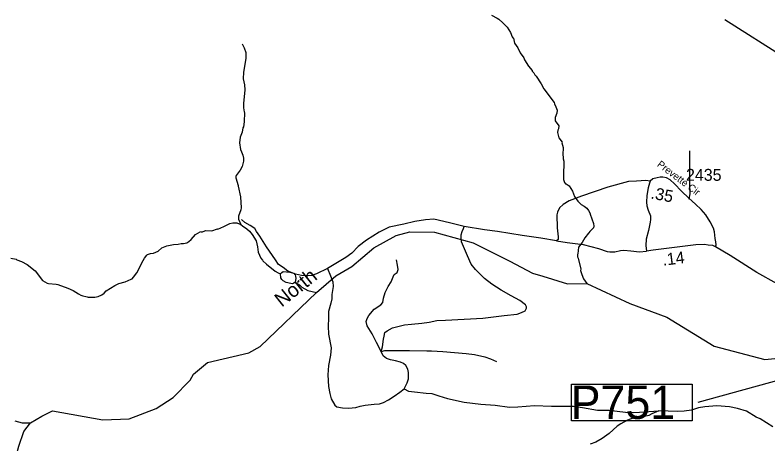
# Model space of a CAD drawing. Extents: x 1248089 to 1457196, y 820910 to 988753.
# Drawn here: x 1420415 to 1428299, y 873896 to 878390 of the extents above; entities that cross this region are included whole.
import ezdxf

# ---------------------------------------------------------------- set-up
doc = ezdxf.new("R2010")
doc.units = 0
for name, color, linetype in [('Exist Hydrographic Creek Single Shore', 7, 'Continuous'), ('Exist Hydrographic Misc Water Feature', 7, 'Continuous'), ('Exist Road Non-System Type 51', 7, 'Continuous'), ('Exist Road Secondary Type 51 Attributed', 7, 'Continuous'), ('Exist Road Secondary Type 51 Label', 7, 'Continuous'), ('Prop GRAU CAT1 Cell', 7, 'Continuous'), ('Prop Lane Arrow CELL', 7, 'Continuous'), ('Prop Lane Lines', 7, 'Continuous'), ('Scratch_Level_4', 7, 'Continuous')]:
    doc.layers.add(name, color=color, linetype=linetype)

msp = doc.modelspace()

# ---------------------------------------------------------------- linework, layer by layer
at = {"layer": 'Exist Hydrographic Creek Single Shore'}
msp.add_lwpolyline([(1420576.6, 874115.6), (1420696.6, 874185.6), (1420808.8, 874242.4), (1421333.5, 874148), (1421608.5, 874158.9), (1421894.5, 874268), (1422071.5, 874382.6), (1422250.5, 874562.8), (1422285.5, 874627.8), (1422429.5, 874749.6), (1422864.5, 874849.2), (1422982.5, 874915.8), (1423573.1, 875482.5), (1423772.6, 875658.2), (1423941.5, 875753.4), (1424170.6, 875949), (1424406.5, 876078.8), (1424548.5, 876118.6), (1424807.6, 876113.4), (1425213.3, 876004.1), (1425596, 875812.5), (1425832.5, 875685.7), (1425941.9, 875653.7), (1426200.7, 875573.1), (1426402.7, 875575.8), (1426853.2, 875366.4), (1427241.5, 875223.9), (1427735.6, 874921.8), (1428266.6, 874779.8), (1428550.6, 874806.8)], dxfattribs=at)
at = {"layer": 'Exist Hydrographic Misc Water Feature'}
for points in [[(1425403.9, 878389.7), (1425463.3, 878358.4), (1425481, 878346), (1425524.2, 878309), (1425567.1, 878262), (1425601.9, 878205.2), (1425621, 878162.8), (1425628.8, 878150.6), (1425634.7, 878148.5), (1425645.6, 878096.2), (1425680.5, 878047.4), (1425703.3, 877994.9), (1425742.2, 877942), (1425749.7, 877919.8), (1425792.3, 877854.9), (1425829.3, 877808), (1425831.1, 877802), (1425848.8, 877783.5), (1425858.3, 877763.3), (1425872.1, 877751), (1425924.2, 877667.9), (1425951.1, 877617.2), (1426060, 877474.7), (1426063.7, 877458.7), (1426079, 877426.3), (1426090.2, 877394), (1426089.5, 877362), (1426072.5, 877314.5), (1426071.9, 877282.5), (1426110.6, 877229.6), (1426106, 877197.7), (1426097.6, 877181.8), (1426097.1, 877157.8), (1426107.9, 877101.5), (1426142.9, 877056.8), (1426141.3, 877051), (1426153.7, 877000.5), (1426150, 876924.6), (1426155.5, 876900.5), (1426155.1, 876884.5), (1426162.6, 876860.3), (1426157.2, 876700.3), (1426158.5, 876668.3), (1426167.7, 876634.1), (1426177.5, 876621.8), (1426185.4, 876619.7), (1426217, 876598.9), (1426252.4, 876543.5), (1426274.6, 876489.7), (1426309.5, 876440.9), (1426344.8, 876406.1), (1426374.3, 876387.4), (1426401.8, 876364.8), (1426421.4, 876342.3), (1426438.6, 876309.9), (1426438.5, 876301.9), (1426453.5, 876253.5), (1426472.3, 876205.1), (1426475.7, 876177.1), (1426471.4, 876161.2), (1426432.6, 876122), (1426422.3, 876108.3), (1426420.4, 876102.8), (1426380.3, 876054.7), (1426352.1, 876007.8), (1426315, 875956.5), (1426309.5, 875888.6), (1426305.3, 875880.8), (1426304.8, 875856.8), (1426312.5, 875840.6), (1426338, 875728), (1426337.6, 875712), (1426348.8, 875671.7), (1426367.8, 875625.3), (1426402.7, 875575.8)], [(1422793.5, 878087.6), (1422795.4, 878079.6), (1422814.6, 878047.2), (1422831.5, 877998.8), (1422830.2, 877934.8), (1422807, 877791.2), (1422805.5, 877721), (1422817.9, 877659), (1422820.4, 877604.5), (1422805.9, 877463.1), (1422806.9, 877417.1), (1422814, 877375), (1422817.8, 877366.9), (1422815.8, 877270.9), (1422806.6, 877217.1), (1422800.4, 877207.2), (1422793.4, 877163.4), (1422772.3, 877111.8), (1422767, 877051.9), (1422777.4, 876979.6), (1422784.9, 876955.4), (1422800.2, 876923.1), (1422807.4, 876890.9), (1422806.8, 876859), (1422793.6, 876803.2), (1422772.7, 876763.7), (1422731.6, 876708.5), (1422727.4, 876700.7), (1422727, 876684.7), (1422753.2, 876604.1), (1422752.1, 876597.7), (1422774.6, 876483.5), (1422782.2, 876371.3), (1422779.7, 876347.3), (1422754.3, 876283.9), (1422753.6, 876251.9), (1422780, 876196.2)], [(1420372.8, 875840.8), (1420428.6, 875831.5), (1420434.5, 875826.3), (1420484, 875806.2), (1420543.4, 875776.9), (1420625.9, 875709), (1420703.7, 875607.3), (1420751.1, 875580.2), (1420767, 875575.8), (1420846.8, 875570.1), (1420862.8, 875565.7), (1420967.6, 875529), (1421025.4, 875502.1), (1421080.6, 875466.9), (1421102.4, 875456.4), (1421124.2, 875447.9), (1421156.1, 875439.2), (1421172.1, 875438.9), (1421180, 875434.7), (1421251.9, 875433), (1421284, 875440.3), (1421324.4, 875459.5), (1421346.9, 875476.9), (1421369.3, 875500.5), (1421458.5, 875556.5), (1421503, 875575.5), (1421567.4, 875594.1), (1421632, 875620.6), (1421640.1, 875626.5), (1421656.4, 875642.1), (1421689.4, 875687.4), (1421716.4, 875734.8), (1421741.7, 875792.3), (1421770.8, 875843.6), (1421793.5, 875875.1), (1421801.6, 875881), (1421833.9, 875892.2), (1421866, 875895.5), (1421914.3, 875914.5), (1421953.1, 875950), (1422003.5, 875972.5), (1422075.9, 875986.9), (1422123.9, 875989.8), (1422156.1, 875997.1), (1422180.1, 875996.6), (1422212.3, 876003.9), (1422236.6, 876017.3), (1422258.9, 876036.8), (1422306.1, 876091.9), (1422354.7, 876116.8), (1422366.8, 876120.5), (1422370.7, 876116.4), (1422411, 876131.5), (1422475, 876130.1), (1422535.3, 876148.8), (1422539.3, 876147.3), (1422599.9, 876173.3), (1422664.6, 876205.9), (1422696.7, 876213.1), (1422736.7, 876212.3), (1422780, 876196.2)], [(1422780, 876196.2), (1422796.1, 876180.9), (1422841.4, 876149.9), (1422868.9, 876125.3), (1422898.1, 876088.7), (1422940.6, 876023.7), (1422952.9, 875961.7), (1422959.4, 875906.6), (1422988.6, 875840.6), (1423006.2, 875822.1), (1423010, 875814), (1423047.3, 875779.3), (1423137.7, 875707.2), (1423169.4, 875688.4), (1423196.5, 875677.6)], [(1423196.5, 875677.6), (1423207.4, 875693.6), (1423223.6, 875701.2), (1423293.5, 875695.7), (1423333.2, 875684.8), (1423346.8, 875668.5), (1423352.6, 875654.4), (1423354, 875630.3), (1423348.5, 875592.6)], [(1423348.5, 875592.6), (1423333, 875580.8), (1423318.8, 875575.1), (1423302.9, 875575.4), (1423255.2, 875588.6), (1423223.5, 875605.3), (1423209.8, 875617.6), (1423198.2, 875637.8), (1423196.5, 875677.6)], [(1423348.5, 875592.6), (1423370.8, 875573.9), (1423392.6, 875561.5), (1423418, 875536.9), (1423481.2, 875503.5), (1423573.1, 875482.5)], [(1418276.5, 872604.3), (1418545.5, 872690.7), (1418731.5, 872828.2), (1419024.5, 872881.4), (1419100.5, 872932.4), (1419247.5, 873218.3), (1419693.5, 873419.3), (1419968.5, 873440.2), (1420262.5, 873549), (1420381.5, 873622.2), (1420407.5, 873690.6), (1420456.1, 873872.2), (1420507.9, 874026.5), (1420576.6, 874115.6)], [(1420411.8, 874139.2), (1420491.3, 874117.5), (1420576.6, 874115.6)]]:
    msp.add_lwpolyline(points, dxfattribs=at)
at = {"layer": 'Exist Road Non-System Type 51'}
for points in [[(1427474.8, 876461.2), (1427483.9, 876515), (1427482.2, 876629.1), (1427481.6, 876905.3), (1427480.8, 876967.4)], [(1427065.9, 876648.8), (1427019.7, 876655.7), (1426922.4, 876650.8), (1426837.3, 876645.9), (1426623.1, 876585), (1426345.8, 876492.5), (1426219.2, 876441.4), (1426156, 876404.9), (1426114.6, 876368.3), (1426095.2, 876324.5), (1426087.9, 876295.3), (1426090.3, 876161.4), (1426102.4, 876066.4), (1426102.4, 876039.6), (1426085.4, 876022.6)], [(1423685.8, 875735.2), (1423571.6, 875677.4), (1423523, 875660.4), (1423476.7, 875657.9), (1423415.9, 875660.4), (1423352.6, 875675), (1423272.3, 875706.6), (1423223.7, 875743.2), (1423172.6, 875774.8), (1423143.4, 875823.5), (1423048.5, 875959.9), (1422977.9, 876074.3), (1422942.1, 876121.9), (1422925, 876153.6), (1422878.8, 876185.2), (1422820.4, 876216.9), (1422786.3, 876248.6)], [(1425119.5, 876173.5), (1424966.2, 876212.5), (1424800.7, 876251.5), (1424712.6, 876244.1), (1424600.7, 876227), (1424486.3, 876200.2), (1424333, 876168.6), (1424228.4, 876115), (1424094.6, 876029.8), (1424007, 875964.1), (1423941.3, 875893.4), (1423878, 875849.6), (1423685.8, 875735.2)], [(1424250.3, 874866.1), (1424264.4, 874914), (1424271.7, 874991.9), (1424279, 875026), (1424288.8, 875062.5), (1424313.1, 875082), (1424369, 875111.2), (1424493.1, 875142.9), (1424566.1, 875150.2), (1424675.6, 875162.3), (1424751, 875172.1), (1424831.3, 875189.1), (1424923.8, 875191.6), (1425313.1, 875213.5), (1425536.3, 875242.4), (1425672.6, 875257), (1425718.8, 875271.7), (1425757.7, 875291.1), (1425769.9, 875317.9), (1425769.9, 875332.5), (1425760.2, 875354.4), (1425699.3, 875398.3), (1425609.3, 875447), (1425504.7, 875507.8), (1425407.4, 875571.1), (1425329.5, 875629.6), (1425237, 875724.5), (1425190.8, 875780.5), (1425154.3, 875865.8), (1425091.1, 876013), (1425086.2, 876056.8), (1425086.2, 876088.4), (1425095.9, 876120.1), (1425110.5, 876151.7), (1425119.5, 876173.5)], [(1426085.4, 876022.6), (1425920, 876051.8), (1425725.3, 876081), (1425467.4, 876120), (1425331.2, 876139.5), (1425119.5, 876173.5)], [(1426085.4, 876022.6), (1426197.3, 876008), (1426365.2, 875986.1), (1426525.8, 875944.7), (1426615.8, 875913), (1426645, 875908.1), (1426696.1, 875908.1), (1426754.5, 875922.8), (1426788.6, 875927.6), (1426864, 875920.3), (1426954, 875908.1), (1427028.3, 875916.4)], [(1424488.7, 874474.1), (1424520.4, 874537.4), (1424535, 874576.3), (1424535, 874608), (1424535, 874644.5), (1424527.7, 874678.6), (1424508.2, 874717.5), (1424481.4, 874737), (1424449.8, 874754.1), (1424398.7, 874766.2), (1424345.2, 874778.4), (1424303.8, 874790.6), (1424269.8, 874817.4), (1424250.3, 874866.1), (1424201.6, 874958.6), (1424153, 875051.1), (1424101.9, 875133.9), (1424092.1, 875180.2), (1424101.9, 875209.4), (1424121.3, 875241), (1424174.9, 875306.8), (1424245, 875354.3), (1424266.8, 875376.2), (1424271.7, 875422.5), (1424291.2, 875483.4), (1424322.8, 875544.2), (1424352, 875595.4), (1424376.3, 875646.5), (1424383.6, 875670.9), (1424417.7, 875692.8), (1424427.4, 875722), (1424420.1, 875768.3), (1424408, 875824.3)], [(1423685.8, 875735.2), (1423717.4, 875658.9), (1423744.2, 875593.2), (1423746.6, 875546.9), (1423732, 875461.7), (1423732, 875415.4), (1423722.3, 875371.6), (1423697.9, 875283.9), (1423697.9, 875213.3), (1423693.1, 875130.5), (1423697.9, 875045.3), (1423727.1, 874901.6), (1423717.4, 874826.2), (1423697.9, 874716.6), (1423690.6, 874619.2), (1423697.9, 874497.5), (1423712.6, 874422.9), (1423724.7, 874369.4), (1423763.7, 874301.2), (1423785.6, 874284.1), (1423844, 874274.4), (1423907.2, 874269.5), (1423982.6, 874276.8), (1424028.9, 874291.4), (1424082.4, 874301.2), (1424174.9, 874310.9), (1424230.8, 874315.8), (1424274.6, 874330.4), (1424325.7, 874359.6), (1424386.5, 874396.1), (1424444.9, 874437.5), (1424488.7, 874474.1)], [(1424250.3, 874866.1), (1424288.2, 874874.8), (1424546.1, 874874.8), (1424728.6, 874872.4), (1424777.3, 874872.4), (1424896, 874862.7), (1425139.3, 874843.2), (1425226.9, 874833.5), (1425334, 874809.1), (1425392.4, 874787.2), (1425458.1, 874760.4)], [(1424488.7, 874474.1), (1424533.7, 874449.2), (1424598.8, 874441.4), (1424718.5, 874428.4), (1424781, 874423.2), (1424851.2, 874399.7), (1424942.3, 874371.1), (1425116.7, 874334.6), (1425291, 874313.8), (1425442, 874303.4), (1425592.9, 874282.5), (1425678.8, 874285.1), (1425853.2, 874298.2), (1426032.7, 874290.4), (1426264.3, 874290.4), (1426358, 874277.3), (1426514.2, 874251.3), (1426633.9, 874248.7), (1426808.2, 874230.5), (1426895.4, 874225.5), (1426952.6, 874228.1), (1427051.5, 874235.9), (1427158.2, 874243.7)], [(1427158.2, 874243.7), (1427082.7, 874212.5), (1427051.5, 874194.2), (1426991.6, 874178.6), (1426934.4, 874181.2), (1426895.4, 874170.8), (1426827.7, 874144.8), (1426757.4, 874105.7), (1426721, 874082.3), (1426637.7, 874006.7), (1426562.2, 873952), (1426497.2, 873915.6), (1426437.3, 873894.7)], [(1428349.4, 874075.7), (1428218.1, 874157.3), (1428175.5, 874175.1), (1428076.2, 874239), (1427980.4, 874267.4), (1427895.2, 874285.2), (1427763.9, 874295.8), (1427639.8, 874285.2), (1427571.1, 874274), (1427500.1, 874249.1), (1427422, 874238.5), (1427351.1, 874234.9), (1427158.2, 874243.7)]]:
    msp.add_lwpolyline(points, dxfattribs=at)
at = {"layer": 'Exist Road Secondary Type 51 Attributed'}
for points in [[(1427199.3, 876689.7), (1427169, 876689.7), (1427138.8, 876684.4), (1427094.3, 876672), (1427065.9, 876648.8), (1427058.8, 876629.2), (1427046.4, 876578.3), (1427032.2, 876498.2), (1427026.8, 876428.8), (1427030.4, 876389.6), (1427044.6, 876346.9), (1427067.7, 876286.4), (1427069.5, 876249), (1427066, 876218.8), (1427048.2, 876131.6), (1427025.1, 876040.8), (1427021.5, 875975), (1427028.3, 875916.4)], [(1427751.3, 875961.1), (1427755.6, 875982.2), (1427752.1, 876014.2), (1427746.7, 876048), (1427739.6, 876117.4), (1427727.2, 876158.3), (1427695.4, 876223.5), (1427649.2, 876294.7), (1427601.1, 876351.6), (1427538.9, 876408.6), (1427471.3, 876472.6), (1427393.1, 876545.6), (1427322, 876622.1), (1427275.7, 876663.1), (1427236.6, 876682.6), (1427199.3, 876689.7)], [(1427751.3, 875961.1), (1427721.8, 875975.2), (1427673.8, 875978.7), (1427636.4, 875984.1), (1427543.9, 875980.5), (1427095.8, 875925.3), (1427028.3, 875916.4)], [(1430987.6, 875876.5), (1430814.5, 875823.7), (1430466.7, 875708.5), (1430262.2, 875644.4), (1430185.8, 875630.2), (1430010.4, 875637.3), (1429672.5, 875655.1), (1429527.1, 875660.5), (1429452.4, 875660.5), (1429404.4, 875653.3), (1429354.6, 875639.1), (1429265.7, 875599.9), (1429118.1, 875528.8), (1429070.1, 875514.5), (1428903.6, 875521.5), (1428551.5, 875548.2), (1428439.5, 875564.2), (1428396.8, 875574.9), (1428181.6, 875690.6), (1427902.4, 875870.3), (1427751.3, 875961.1)]]:
    msp.add_lwpolyline(points, dxfattribs=at)
at = {"layer": 'Prop Lane Arrow CELL'}
msp.add_line((1430900.2, 876400.4), (1427848, 878338.6), dxfattribs=at)
msp.add_lwpolyline([(1430848.7, 875518), (1430012.7, 875004.6), (1427563.4, 874330)], dxfattribs=at)
msp.add_lwpolyline([(1426241, 874521.9), (1427507.2, 874521.9), (1427507.2, 874138.1), (1426241, 874138.1)], close=True, dxfattribs=at)

# ---------------------------------------------------------------- texts
at = {"layer": 'Exist Road Secondary Type 51 Label'}
msp.add_text('Prevette Cir', height=75, rotation=322.8493, dxfattribs=at).set_placement((1427132.3, 876811.3))
at = {"layer": 'Prop GRAU CAT1 Cell'}
for s, rotation, p in [('.35', 349.20743, (1427065.5, 876468.3)), ('.14', 7.01856, (1427201.7, 875762.8))]:
    msp.add_text(s, height=125, rotation=rotation, dxfattribs=at).set_placement(p)
at = {"layer": 'Prop Lane Arrow CELL'}
msp.add_text('P751', height=350, dxfattribs=at).set_placement((1426233.9, 874157.8))
at = {"layer": 'Prop Lane Lines'}
msp.add_text('2435', height=125, dxfattribs=at).set_placement((1427441.2, 876652.8))
at = {"layer": 'Scratch_Level_4'}
msp.add_text('North', height=150, rotation=38.46313, dxfattribs=at).set_placement((1423207.6, 875323.7))

doc.saveas('drawing.dxf')
